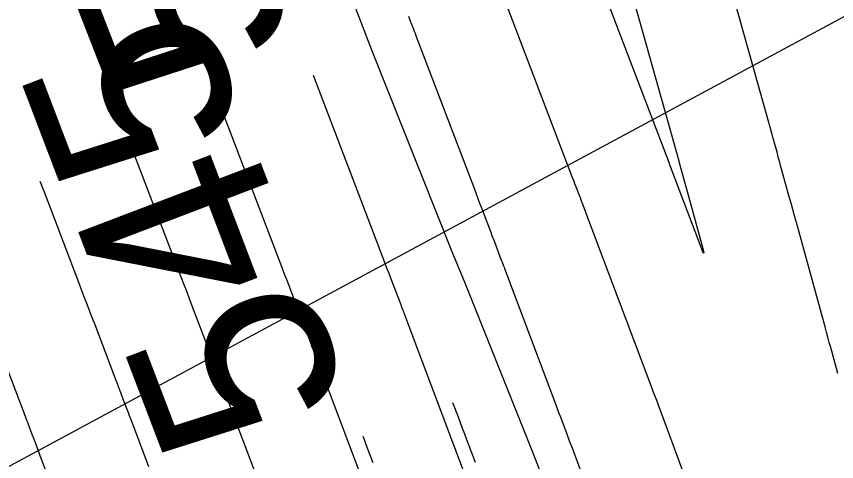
# Model space of a CAD drawing. Extents: x 954385 to 988206, y 1868364 to 1924553.
# Drawn here: x 957835.32 to 957860.52, y 1919884.14 to 1919897.82 of the extents above; entities that cross this region are included whole.
import ezdxf

# ---------------------------------------------------------------- set-up
doc = ezdxf.new("R2010")
doc.units = 0
for name, color, linetype in [('1', 7, 'Continuous'), ('Default', 7, 'Continuous'), ('Ex_Contour Labels', 7, 'Continuous'), ('Ex_Major Contours', 7, 'Continuous'), ('Ex_Minor Contours', 7, 'Continuous'), ('Slopes', 7, 'Continuous')]:
    doc.layers.add(name, color=color, linetype=linetype)

msp = doc.modelspace()

# ---------------------------------------------------------------- linework, layer by layer
at = {"layer": '1'}
for points in [[(957845.213, 1919899.447), (957846.229, 1919896.789), (957848.704, 1919890.598), (957849.094, 1919889.63), (957851.185, 1919884.41), (957852.973, 1919879.813), (957853.512, 1919878.161), (957855.57, 1919871.813), (957856.234, 1919869.762), (957857.616, 1919865.464), (957859.448, 1919859.704), (957859.833, 1919859.181), (957862.289, 1919852.983), (957863.576, 1919849.977), (957864.912, 1919846.84), (957868.146, 1919840.9), (957868.505, 1919840.508), (957869.999, 1919838.882), (957873.079, 1919835.511), (957875.987, 1919831.845), (957877.16, 1919829.804), (957873.893, 1919821.72), (957874.199, 1919820.14), (957875.028, 1919815.086)], [(957844.439, 1919896.012), (957844.44, 1919896.01), (957846.58, 1919890.404), (957846.623, 1919890.291), (957846.666, 1919890.178), (957846.792, 1919889.847), (957846.829, 1919889.749), (957847.128, 1919888.961), (957847.146, 1919888.912), (957847.165, 1919888.864), (957847.183, 1919888.815), (957847.202, 1919888.766), (957847.293, 1919888.523), (957847.348, 1919888.376), (957849.109, 1919883.701)], [(957846.269, 1919882.732), (957844.825, 1919886.564), (957844.78, 1919886.684), (957844.735, 1919886.803), (957844.691, 1919886.922), (957844.646, 1919887.041), (957844.452, 1919887.557), (957844.414, 1919887.656), (957844.377, 1919887.756), (957844.339, 1919887.855), (957844.302, 1919887.955), (957844.084, 1919888.53), (957844.059, 1919888.596), (957844.017, 1919888.705), (957843.992, 1919888.771), (957843.69, 1919889.564), (957843.637, 1919889.703), (957843.584, 1919889.842), (957843.531, 1919889.982), (957843.477, 1919890.121), (957841.687, 1919894.811), (957841.665, 1919894.869), (957841.644, 1919894.923)], [(957843.428, 1919881.762), (957842.302, 1919884.752), (957842.231, 1919884.942), (957842.159, 1919885.132), (957842.088, 1919885.321), (957842.017, 1919885.511), (957841.654, 1919886.476), (957841.621, 1919886.562), (957841.589, 1919886.648), (957841.556, 1919886.734), (957841.524, 1919886.82), (957841.341, 1919887.302), (957841.301, 1919887.407), (957841.248, 1919887.547), (957841.222, 1919887.617), (957841.195, 1919887.687), (957840.714, 1919888.949), (957840.629, 1919889.172), (957840.545, 1919889.394), (957840.46, 1919889.616), (957840.375, 1919889.838), (957838.934, 1919893.612), (957838.899, 1919893.706), (957838.863, 1919893.799), (957838.849, 1919893.835)], [(957839.388, 1919883.98), (957838.856, 1919885.395), (957838.828, 1919885.467), (957838.801, 1919885.54), (957838.773, 1919885.613), (957838.746, 1919885.686), (957838.617, 1919886.026), (957838.562, 1919886.17), (957838.471, 1919886.41), (957838.453, 1919886.458), (957838.435, 1919886.506), (957838.417, 1919886.554), (957838.399, 1919886.602), (957837.738, 1919888.335), (957837.622, 1919888.64), (957837.505, 1919888.945), (957837.389, 1919889.25), (957837.273, 1919889.555), (957836.182, 1919892.413), (957836.132, 1919892.542), (957836.083, 1919892.671), (957836.054, 1919892.746)], [(957836.767, 1919882.427), (957836.058, 1919884.314), (957836.035, 1919884.373), (957836.013, 1919884.432), (957835.99, 1919884.492), (957835.968, 1919884.551), (957835.856, 1919884.848), (957835.811, 1919884.967), (957835.694, 1919885.273), (957835.671, 1919885.334), (957835.648, 1919885.396), (957835.625, 1919885.457), (957835.602, 1919885.518), (957834.757, 1919887.735)]]:
    msp.add_lwpolyline(points, dxfattribs=at)
at = {"layer": 'Default'}
msp.add_arc((956871.597, 1919501.221), 996.448, 12.648055, 34.075074, dxfattribs=at)
at = {"layer": 'Ex_Major Contours'}
msp.add_lwpolyline([(957853.941, 1919899.546), (957855.668, 1919893.377), (957855.673, 1919893.356), (957855.948, 1919892.367), (957855.969, 1919892.292), (957856.379, 1919890.797), (957856.428, 1919890.608), (957856.437, 1919890.543), (957856.405, 1919890.601), (957856.334, 1919890.783), (957855.77, 1919892.282), (957855.768, 1919892.286), (957855.401, 1919893.259), (957855.385, 1919893.3), (957853.014, 1919899.532)], dxfattribs=at)
at = {"layer": 'Ex_Minor Contours'}
for points in [[(957860.556, 1919886.841), (957860.513, 1919887), (957860.339, 1919887.638), (957860.296, 1919887.797), (957860.252, 1919887.957), (957860.208, 1919888.116), (957860.165, 1919888.276), (957859.283, 1919891.489), (957859.229, 1919891.686), (957859.175, 1919891.884), (957859.12, 1919892.081), (957859.066, 1919892.278), (957858.789, 1919893.281), (957858.764, 1919893.372), (957858.739, 1919893.462), (957858.714, 1919893.553), (957858.689, 1919893.643), (957858.559, 1919894.111), (957858.538, 1919894.186), (957858.517, 1919894.26), (957858.476, 1919894.41), (957858.466, 1919894.447), (957858.455, 1919894.484), (957858.445, 1919894.522), (957858.435, 1919894.559), (957857.339, 1919898.473)], [(957850.31, 1919898.367), (957852.389, 1919892.903), (957852.416, 1919892.831), (957852.444, 1919892.758), (957852.472, 1919892.685), (957852.499, 1919892.613), (957852.61, 1919892.322), (957852.638, 1919892.249), (957852.665, 1919892.177), (957852.693, 1919892.104), (957852.72, 1919892.031), (957852.994, 1919891.309), (957853.011, 1919891.264), (957853.036, 1919891.196), (957853.045, 1919891.174), (957854.813, 1919886.472), (957854.876, 1919886.304), (957854.982, 1919886.024), (957855.003, 1919885.968), (957855.024, 1919885.911), (957855.045, 1919885.855), (957855.066, 1919885.799), (957856.579, 1919881.726)], [(957847.364, 1919897.83), (957847.412, 1919897.705), (957847.509, 1919897.453), (957847.534, 1919897.391), (957847.558, 1919897.328), (957847.582, 1919897.265), (957847.606, 1919897.202), (957849.392, 1919892.507), (957849.446, 1919892.365), (957849.5, 1919892.223), (957849.554, 1919892.081), (957849.608, 1919891.939), (957849.857, 1919891.288), (957849.895, 1919891.188), (957849.933, 1919891.088), (957849.971, 1919890.988), (957850.009, 1919890.888), (957850.219, 1919890.332), (957850.244, 1919890.265), (957850.286, 1919890.154), (957850.303, 1919890.11), (957850.32, 1919890.066), (957851.851, 1919885.994), (957851.894, 1919885.878), (957851.938, 1919885.763), (957851.981, 1919885.648), (957852.024, 1919885.532), (957852.198, 1919885.071), (957852.242, 1919884.956), (957852.285, 1919884.84), (957852.328, 1919884.725), (957852.371, 1919884.609), (957853.64, 1919881.194)], [(957848.724, 1919885.953), (957848.889, 1919885.516), (957848.954, 1919885.341), (957849.02, 1919885.166), (957849.086, 1919884.992), (957849.152, 1919884.817), (957849.415, 1919884.118)], [(957846.279, 1919884.101), (957846.191, 1919884.335), (957846.103, 1919884.569), (957846.015, 1919884.803), (957845.976, 1919884.906)]]:
    msp.add_lwpolyline(points, dxfattribs=at)
at = {"layer": 'Slopes'}
msp.add_lwpolyline([(957807.131, 1919868.928), (957927.772, 1919933.944), (957924.621, 1919928.838), (957927.772, 1919933.944), (957921.774, 1919934.12)], dxfattribs=at)

# ---------------------------------------------------------------- texts
at = {"layer": '1'}
msp.add_text('545', height=6, rotation=111.2815, dxfattribs=at).set_placement((957844.051, 1919897.011))
at = {"layer": 'Ex_Contour Labels'}
msp.add_text('545', height=6, rotation=110.8636, dxfattribs=at).set_placement((957845.65, 1919885.928))

doc.saveas('drawing.dxf')
